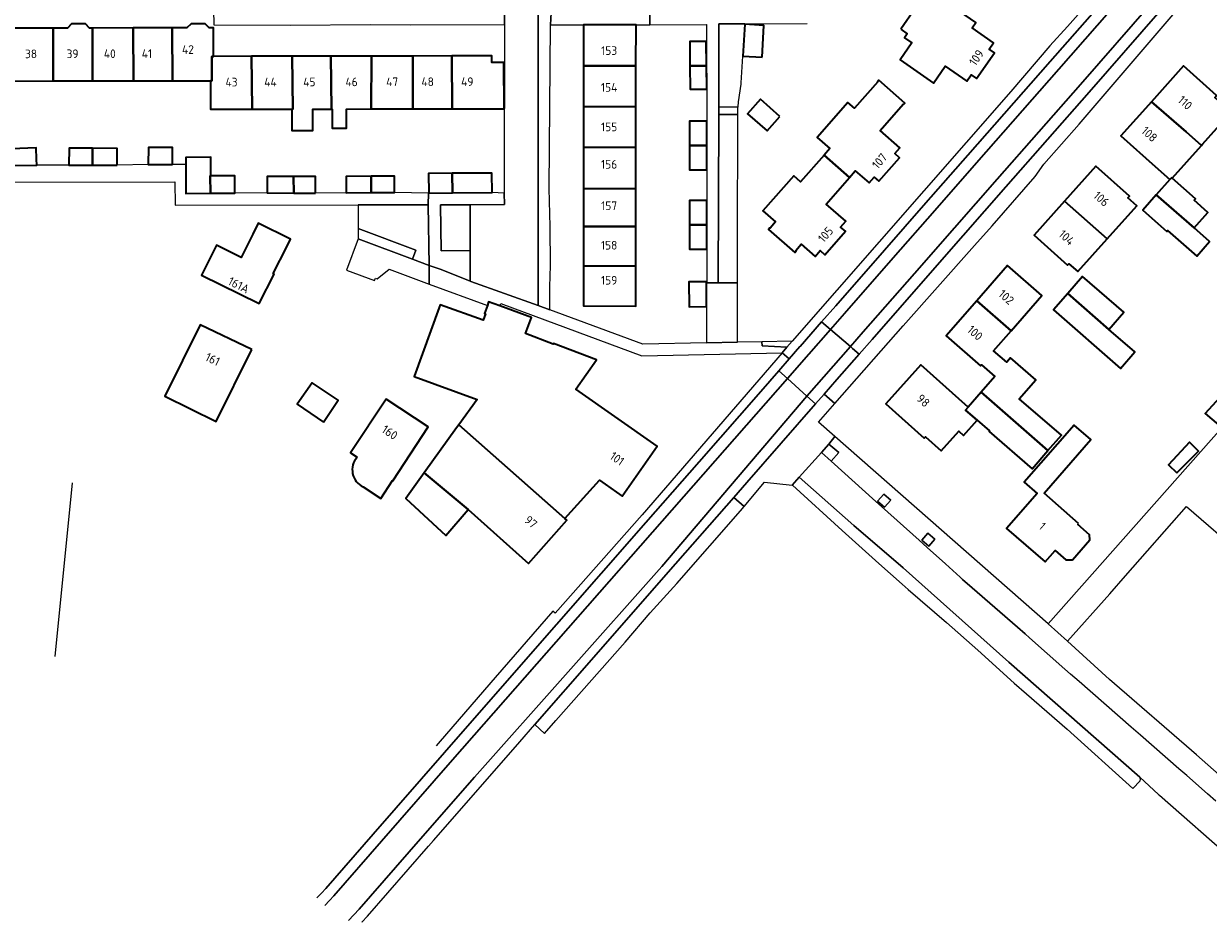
# Model space of a CAD drawing. Extents: x 150256 to 156914, y 461459 to 469481.
# Tile 449 of 656: x 154292 to 154476, y 466632 to 466771. Entities that reach past the tile are written whole.
import ezdxf
from ezdxf.enums import TextEntityAlignment as Align

# ---------------------------------------------------------------- set-up
doc = ezdxf.new("R2010")
doc.units = 0
doc.header["$LTSCALE"] = 0.75
for name, color, linetype, lineweight in [('B-RO-GR-BEPLANTING_CULTUUR_BODEMBEDEKKER-GV', 251, 'CONTINUOUS', 18), ('B-RO-GR-BEPLANTING_CULTUUR_HEESTERS-GV', 251, 'CONTINUOUS', 18), ('B-RO-GR-GROENVOORZIENING-GV', 251, 'CONTINUOUS', 18), ('B-RO-IE-TERREINAFSCHEIDING_KUNSTMATIG_HEKWERK-G', 251, 'IE-TERREINAFSCHEIDING-KUNSTMATIG', 18), ('B-RO-IE-TERREINAFSCHEIDING_KUNSTMATIG_MUUR-G', 251, 'IE-TERREINAFSCHEIDING-KUNSTMATIG-DICHT', 18), ('B-RO-OG-BEBOUWING-GV', 6, 'CONTINUOUS', 35), ('B-RO-OG-BEBOUWING-T18', 1, 'CONTINUOUS', 18), ('B-RO-VH-VERHARDING_ASFALT-GV', 251, 'CONTINUOUS', 18), ('B-RO-VH-VERHARDING_BETONSTRAATSTEEN-GV', 251, 'CONTINUOUS', 18), ('B-RO-VH-VERHARDING_STRAATBAKSTEEN-GV', 251, 'CONTINUOUS', 18), ('B-RO-VH-VERHARDING_TEGEL-GV', 251, 'CONTINUOUS', 18)]:
    doc.layers.add(name, color=color, linetype=linetype, lineweight=lineweight)
doc.styles.add('NLCS-ISO-M200-T18', font='NLCS-ISO.ttf', dxfattribs={"height": 360})
doc.linetypes.add('IE-TERREINAFSCHEIDING-KUNSTMATIG', pattern='A,4,[82,NLCS.SHX,S=0.75,R=90,X=0,Y=0],4,-2', length=10)
doc.linetypes.add('IE-TERREINAFSCHEIDING-KUNSTMATIG-DICHT', pattern='A,8,-1,[82,NLCS.SHX,S=0.75,R=90,X=0,Y=0],-1', length=10)

msp = doc.modelspace()

# ---------------------------------------------------------------- linework, layer by layer
at = {"layer": 'B-RO-GR-BEPLANTING_CULTUUR_BODEMBEDEKKER-GV'}
for points in [[(154403.951, 466771.19), (154403.956, 466771.28), (154399.927, 466771.274), (154399.923, 466758.32), (154402.92, 466758.336), (154402.973, 466759.152), (154403.381, 466761.881), (154403.415, 466762.107), (154403.658, 466766.257)], [(154402.866, 466757.18), (154399.916, 466757.184), (154399.83, 466730.997), (154402.849, 466730.987), (154402.853, 466736.927)], [(154354.878, 466733.698), (154354.745, 466743.14), (154343.836, 466743.118), (154343.844, 466739.456), (154352.844, 466736.067), (154352.316, 466734.663)]]:
    msp.add_lwpolyline(points, close=True, dxfattribs=at)
at = {"layer": 'B-RO-GR-BEPLANTING_CULTUUR_HEESTERS-GV'}
for points in [[(154343.844, 466739.456), (154343.847, 466737.852), (154352.316, 466734.663), (154352.844, 466736.067)], [(154398.028, 466723.794), (154398.021, 466721.647), (154402.843, 466721.75), (154402.849, 466730.987), (154399.83, 466730.997), (154398.053, 466731.002), (154398.053, 466731.164), (154398.029, 466731.164), (154398.03, 466731.003), (154398.04, 466727.291)]]:
    msp.add_lwpolyline(points, close=True, dxfattribs=at)
at = {"layer": 'B-RO-GR-GROENVOORZIENING-GV'}
for points in [[(154415.896, 466704.604), (154417.376, 466703.277), (154418.593, 466704.613), (154417.029, 466705.927)], [(154424.622, 466697.041), (154425.7, 466696.088), (154426.657, 466697.191), (154425.599, 466698.112)], [(154431.479, 466690.981), (154432.569, 466690.018), (154433.525, 466691.107), (154432.442, 466692.04)]]:
    msp.add_lwpolyline(points, close=True, dxfattribs=at)
at = {"layer": 'B-RO-IE-TERREINAFSCHEIDING_KUNSTMATIG_HEKWERK-G'}
for points in [[(154403.381, 466761.881), (154403.415, 466762.107), (154403.658, 466766.257)], [(154402.92, 466758.336), (154402.973, 466759.152), (154403.381, 466761.881)], [(154402.849, 466730.987), (154402.853, 466736.927), (154402.866, 466757.18)], [(154402.866, 466757.189), (154402.913, 466758.237), (154402.92, 466758.336)], [(154402.866, 466757.18), (154402.866, 466757.189)], [(154402.843, 466721.75), (154402.849, 466730.987)]]:
    msp.add_lwpolyline(points, dxfattribs=at)
at = {"layer": 'B-RO-IE-TERREINAFSCHEIDING_KUNSTMATIG_MUUR-G'}
msp.add_lwpolyline([(154296.749, 466672.869), (154299.45, 466699.88)], dxfattribs=at)
at = {"layer": 'B-RO-OG-BEBOUWING-GV'}
for points in [[(154428.222, 466770.427), (154429.218, 466769.735), (154428.779, 466769.103), (154429.949, 466768.289), (154428.131, 466765.672), (154433.333, 466762.058), (154435.151, 466764.675), (154438.492, 466762.354), (154439.18, 466763.343), (154439.996, 466762.775), (154442.771, 466766.769), (154441.947, 466767.341), (154442.623, 466768.315), (154439.306, 466770.619), (154439.881, 466771.447), (154435.585, 466774.432), (154435.015, 466773.611), (154432.911, 466775.074), (154431.45, 466772.972), (154430.465, 466773.656)], [(154289.861, 466770.592), (154289.86, 466770.499), (154289.853, 466769.312), (154286.024, 466769.306), (154286.034, 466762.366), (154289.874, 466762.372), (154289.887, 466762.372), (154296.441, 466762.383), (154296.408, 466770.603)], [(154296.408, 466770.603), (154296.441, 466762.383), (154302.541, 466762.393), (154302.524, 466770.613), (154302.095, 466770.612), (154301.434, 466771.281), (154299.284, 466771.278), (154298.64, 466770.606)], [(154302.524, 466770.613), (154302.541, 466762.393), (154308.911, 466762.404), (154308.869, 466770.623)], [(154314.995, 466762.414), (154314.929, 466770.633), (154308.869, 466770.623), (154308.911, 466762.404)], [(154320.882, 466762.424), (154321.121, 466762.424), (154321.114, 466766.202), (154321.384, 466766.202), (154321.376, 466770.644), (154320.688, 466770.643), (154320.057, 466771.281), (154317.869, 466771.277), (154317.222, 466770.637), (154314.929, 466770.633), (154314.995, 466762.414)], [(154387.049, 466764.729), (154387.054, 466771.113), (154378.875, 466771.099), (154378.875, 466764.743)], [(154406.647, 466766.08), (154406.94, 466771.013), (154403.951, 466771.19), (154403.658, 466766.257)], [(154395.428, 466764.714), (154398.016, 466764.71), (154397.988, 466768.514), (154395.402, 466768.499)], [(154321.384, 466766.202), (154321.114, 466766.202), (154321.121, 466762.424), (154320.882, 466762.424), (154320.89, 466757.98), (154327.39, 466757.991), (154327.289, 466766.212)], [(154333.601, 466766.223), (154327.289, 466766.212), (154327.39, 466757.991), (154333.554, 466758.002), (154333.691, 466758.002)], [(154333.601, 466766.223), (154333.691, 466758.002), (154333.554, 466758.002), (154333.56, 466754.69), (154336.808, 466754.696), (154336.802, 466758.008), (154339.689, 466758.013), (154339.627, 466766.233)], [(154345.905, 466766.243), (154339.627, 466766.233), (154339.689, 466758.013), (154339.794, 466758.013), (154339.799, 466755.05), (154342.033, 466755.054), (154342.028, 466758.017), (154345.9, 466758.025)], [(154345.905, 466766.243), (154345.9, 466758.025), (154352.371, 466758.035), (154352.338, 466766.254)], [(154358.448, 466758.046), (154358.416, 466766.265), (154352.338, 466766.254), (154352.371, 466758.035)], [(154358.416, 466766.265), (154358.448, 466758.046), (154364.631, 466758.056), (154366.531, 466758.059), (154366.512, 466765.269), (154364.62, 466765.265), (154364.618, 466766.275)], [(154387.049, 466764.729), (154378.875, 466764.743), (154378.875, 466758.411), (154387.044, 466758.383)], [(154398.016, 466764.71), (154395.428, 466764.714), (154395.452, 466761.108), (154398.043, 466761.123)], [(154467.201, 466759.146), (154472.575, 466754.46), (154474.979, 466752.363), (154475.132, 466752.534), (154479.585, 466757.512), (154477.038, 466759.79), (154477.325, 466760.11), (154472.181, 466764.712)], [(154416.296, 466750.847), (154420.246, 466747.389), (154421.148, 466748.42), (154423.295, 466746.541), (154424.078, 466747.436), (154424.831, 466746.777), (154428.034, 466750.435), (154427.281, 466751.094), (154428.068, 466751.993), (154425.024, 466754.658), (154428.606, 466758.749), (154428.653, 466758.707), (154428.865, 466758.95), (154424.801, 466762.507), (154424.592, 466762.269), (154424.64, 466762.227), (154421.052, 466758.127), (154419.998, 466759.05), (154415.217, 466753.589), (154417.187, 466751.865)], [(154409.405, 466756.868), (154406.388, 466759.528), (154404.412, 466757.287), (154407.429, 466754.626)], [(154472.575, 466754.46), (154467.201, 466759.146), (154462.46, 466753.847), (154467.773, 466749.093), (154470.052, 466747.054), (154470.301, 466747.335), (154470.401, 466747.247), (154474.979, 466752.363)], [(154387.039, 466752.033), (154387.044, 466758.383), (154378.875, 466758.411), (154378.875, 466752.061)], [(154398.067, 466756.146), (154395.367, 466756.14), (154395.376, 466752.354), (154398.076, 466752.361)], [(154289.962, 466751.824), (154290.085, 466749.219), (154293.869, 466749.283), (154293.85, 466750.21), (154293.789, 466751.958)], [(154302.567, 466749.271), (154302.563, 466751.926), (154298.893, 466751.948), (154298.877, 466749.265)], [(154306.388, 466749.278), (154306.404, 466751.903), (154302.563, 466751.926), (154302.567, 466749.271)], [(154314.967, 466749.393), (154314.974, 466752.025), (154311.231, 466752.035), (154311.225, 466749.402)], [(154387.034, 466745.62), (154387.039, 466752.033), (154378.875, 466752.061), (154378.874, 466745.635)], [(154398.085, 466748.575), (154398.076, 466752.361), (154395.376, 466752.354), (154395.385, 466748.569)], [(154317.062, 466749.387), (154317.075, 466744.906), (154320.87, 466744.917), (154320.862, 466747.635), (154320.952, 466747.635), (154320.944, 466750.507), (154317.059, 466750.496)], [(154420.246, 466747.389), (154416.296, 466750.847), (154412.648, 466746.68), (154411.571, 466747.623), (154406.796, 466742.169), (154408.761, 466740.45), (154407.918, 466739.488), (154407.87, 466739.53), (154407.663, 466739.294), (154411.737, 466735.727), (154411.95, 466735.97), (154411.9, 466736.014), (154412.745, 466736.979), (154414.89, 466735.101), (154415.681, 466736.004), (154416.429, 466735.35), (154419.632, 466739.009), (154418.877, 466739.67), (154419.662, 466740.566), (154416.611, 466743.237)], [(154320.87, 466744.917), (154324.7, 466744.928), (154324.692, 466747.646), (154320.952, 466747.635), (154320.862, 466747.635)], [(154354.815, 466744.945), (154358.497, 466744.973), (154358.485, 466748.021), (154354.78, 466747.997)], [(154358.497, 466744.973), (154364.673, 466745.019), (154364.65, 466748.062), (154358.485, 466748.021)], [(154453.702, 466743.677), (154460.332, 466737.836), (154464.931, 466742.97), (154463.554, 466744.204), (154463.774, 466744.45), (154458.571, 466749.112)], [(154333.834, 466744.958), (154333.806, 466747.532), (154329.678, 466747.528), (154329.686, 466744.966)], [(154337.233, 466744.952), (154337.225, 466747.536), (154333.806, 466747.532), (154333.834, 466744.958)], [(154345.892, 466745.014), (154345.894, 466747.562), (154341.994, 466747.548), (154341.994, 466744.99)], [(154345.894, 466747.562), (154345.892, 466745.014), (154349.49, 466745.036), (154349.49, 466747.575)], [(154467.952, 466744.68), (154473.847, 466739.519), (154475.989, 466741.941), (154473.86, 466743.824), (154474.04, 466744.027), (154470.401, 466747.247), (154470.301, 466747.335), (154470.052, 466747.054)], [(154378.874, 466745.635), (154378.874, 466739.753), (154387.03, 466739.755), (154387.034, 466745.62)], [(154467.952, 466744.68), (154465.847, 466742.301), (154469.581, 466738.998), (154469.708, 466739.142), (154474.243, 466735.13), (154476.247, 466737.395), (154473.847, 466739.519)], [(154398.06, 466743.768), (154395.36, 466743.77), (154395.358, 466739.992), (154398.058, 466739.99)], [(154460.332, 466737.836), (154453.702, 466743.677), (154448.953, 466738.377), (154454.157, 466733.716), (154454.377, 466733.962), (154455.755, 466732.728)], [(154327.451, 466738.551), (154325.638, 466734.932), (154321.817, 466736.843), (154319.478, 466732.207), (154328.437, 466727.784), (154330.795, 466732.352), (154330.656, 466732.421), (154332.752, 466736.606), (154333.338, 466737.777), (154328.322, 466740.289)], [(154387.025, 466733.576), (154387.03, 466739.755), (154378.874, 466739.753), (154378.874, 466733.658)], [(154398.056, 466736.212), (154398.058, 466739.99), (154395.358, 466739.992), (154395.356, 466736.214)], [(154378.874, 466733.658), (154378.874, 466727.404), (154387.02, 466727.373), (154387.025, 466733.576)], [(154445.366, 466723.529), (154450.138, 466729.006), (154444.797, 466733.66), (154440.041, 466728.2)], [(154398.04, 466727.291), (154398.03, 466731.003), (154398.029, 466731.164), (154395.284, 466731.141), (154395.317, 466727.268)], [(154460.587, 466723.743), (154462.913, 466726.415), (154456.478, 466731.962), (154454.209, 466729.356)], [(154454.209, 466729.356), (154451.966, 466726.779), (154462.371, 466717.687), (154464.601, 466720.249), (154460.587, 466723.743)], [(154363.94, 466727.468), (154363.484, 466726.207), (154363.653, 466726.145), (154363.3, 466725.167), (154356.604, 466727.588), (154356.443, 466727.143), (154352.562, 466716.406), (154362.353, 466712.867), (154359.521, 466708.93), (154375.996, 466694.32), (154381.364, 466700.291), (154384.901, 466697.811), (154390.342, 466705.574), (154377.673, 466714.453), (154380.888, 466719.04), (154374.222, 466721.555), (154374.186, 466721.462), (154369.875, 466723.089), (154370.785, 466725.608), (154365.859, 466727.389), (154364.137, 466728.012)], [(154440.708, 466713.968), (154451.115, 466704.894), (154453.193, 466707.279), (154446.656, 466712.973), (154449.222, 466715.918), (154445.304, 466719.331), (154444.705, 466718.644), (154442.662, 466720.424), (154445.366, 466723.529), (154440.041, 466728.2), (154435.278, 466722.733), (154440.615, 466718.084), (154440.755, 466718.244), (154442.846, 466716.422)], [(154327.303, 466720.624), (154319.287, 466724.475), (154313.773, 466713.341), (154321.763, 466709.419)], [(154438.687, 466711.649), (154437.247, 466712.944), (154431.353, 466718.243), (154425.892, 466712.169), (154431.852, 466706.81), (154432.07, 466707.052), (154434.486, 466704.879), (154437.246, 466707.949), (154437.999, 466707.273), (154440.102, 466709.639), (154438.302, 466711.207)], [(154338.453, 466709.305), (154340.767, 466712.766), (154336.693, 466715.453), (154334.368, 466712.108)], [(154440.708, 466713.968), (154438.687, 466711.649), (154438.302, 466711.207), (154440.102, 466709.639), (154442.036, 466707.954), (154441.961, 466707.868), (154448.638, 466702.051), (154451.115, 466704.894)], [(154477.775, 466713.128), (154475.569, 466710.695), (154481.04, 466705.986), (154483.122, 466708.496)], [(154360.959, 466695.736), (154370.364, 466687.371), (154376.273, 466694.074), (154375.996, 466694.32), (154359.521, 466708.93), (154359.167, 466708.438), (154354.139, 466701.449)], [(154455.882, 466693.578), (154450.502, 466698.259), (154457.772, 466706.615), (154455.168, 466708.881), (154447.428, 466699.985), (154449.421, 466698.251), (154444.669, 466692.789), (154450.65, 466687.584), (154452.218, 466689.386), (154453.9, 466687.922), (154454.929, 466687.927), (154457.642, 466691.045), (154457.567, 466691.822), (154455.738, 466693.413)], [(154471.154, 466701.441), (154474.527, 466704.821), (154473.111, 466706.234), (154469.852, 466702.713)], [(154360.959, 466695.736), (154354.139, 466701.449), (154351.254, 466697.438), (154357.478, 466691.706)]]:
    msp.add_lwpolyline(points, close=True, dxfattribs=at)
msp.add_lwpolyline([(154344.618, 466699.263), (154347.358, 466697.46), (154349.189, 466700.242), (154349.239, 466700.209), (154354.753, 466708.59), (154348.181, 466712.914), (154342.667, 466704.534), (154343.686, 466703.863)], dxfattribs=at)
msp.add_lwpolyline([(154343.686, 466703.863, 0.5030081), (154344.618, 466699.263)], format="xyb", dxfattribs=at)
at = {"layer": 'B-RO-VH-VERHARDING_ASFALT-GV'}
for points in [[(154464.498, 466780.331), (154463.363, 466779.011), (154451.442, 466765.426), (154438.648, 466750.85), (154432.145, 466743.443), (154425.682, 466736.081), (154418.103, 466727.421), (154415.905, 466724.913), (154416.931, 466724.036), (154417.273, 466723.743), (154419.458, 466726.236), (154427.036, 466734.895), (154433.498, 466742.255), (154440.001, 466749.663), (154452.795, 466764.239), (154464.722, 466777.831), (154465.885, 466779.183)], [(154465.885, 466779.183), (154464.722, 466777.831), (154452.795, 466764.239), (154440.001, 466749.663), (154433.498, 466742.255), (154427.036, 466734.895), (154419.458, 466726.236), (154417.273, 466723.743), (154420.389, 466721.078), (154422.4, 466723.373), (154430.349, 466732.435), (154436.582, 466739.549), (154443.21, 466747.114), (154456.154, 466761.845), (154467.23, 466774.466)], [(154467.23, 466774.466), (154456.154, 466761.845), (154443.21, 466747.114), (154436.582, 466739.549), (154430.349, 466732.435), (154422.4, 466723.373), (154420.389, 466721.078), (154420.736, 466720.781), (154421.757, 466719.907), (154423.753, 466722.186), (154431.703, 466731.249), (154437.936, 466738.363), (154444.563, 466745.927), (154457.507, 466760.658), (154468.576, 466773.27)], [(154338.662, 466634.165), (154339.373, 466634.917), (154339.394, 466634.94), (154340.075, 466635.684), (154347.479, 466644.162), (154358.544, 466656.814), (154410.595, 466716.123), (154409.259, 466717.331), (154406.438, 466714.113), (154396.853, 466703.168), (154388.594, 466693.741), (154367.751, 466669.925), (154357.264, 466657.933), (154346.199, 466645.281), (154338.808, 466636.817), (154338.143, 466636.091), (154338.131, 466636.078), (154337.437, 466635.344)], [(154342.373, 466631.824), (154344.023, 466633.617), (154353.531, 466644.521), (154361.932, 466654.103), (154391.052, 466686.861), (154413.638, 466713.372), (154410.595, 466716.123), (154358.544, 466656.814), (154347.479, 466644.162), (154340.075, 466635.684), (154339.394, 466634.94), (154339.373, 466634.917), (154338.662, 466634.165)], [(154344.461, 466631.571), (154344.43, 466631.549), (154345.289, 466632.483), (154354.811, 466643.402), (154355.565, 466644.262), (154363.229, 466653.038), (154368.984, 466659.624), (154371.339, 466662.31), (154380.521, 466672.785), (154392.07, 466685.972), (154402.24, 466697.614), (154404.27, 466699.938), (154414.984, 466712.156), (154413.638, 466713.372), (154391.052, 466686.861), (154361.932, 466654.103), (154353.531, 466644.521), (154344.023, 466633.617), (154342.373, 466631.824)]]:
    msp.add_lwpolyline(points, dxfattribs=at)
for points in [[(154417.273, 466723.743), (154416.931, 466724.036), (154415.905, 466724.913), (154412.555, 466721.09), (154412.548, 466721.082), (154410.866, 466719.163), (154409.259, 466717.331), (154410.595, 466716.123), (154413.903, 466719.897), (154413.909, 466719.904)], [(154420.389, 466721.078), (154417.273, 466723.743), (154413.909, 466719.904), (154413.903, 466719.897), (154410.595, 466716.123), (154413.638, 466713.372)], [(154420.736, 466720.781), (154420.389, 466721.078), (154413.638, 466713.372), (154414.984, 466712.156), (154416.323, 466713.687), (154418.298, 466715.946), (154418.288, 466715.948), (154421.757, 466719.907)]]:
    msp.add_lwpolyline(points, close=True, dxfattribs=at)
at = {"layer": 'B-RO-VH-VERHARDING_BETONSTRAATSTEEN-GV'}
for points in [[(154354.878, 466733.698), (154352.316, 466734.663), (154343.847, 466737.852), (154342.036, 466732.953), (154346.408, 466731.358), (154346.557, 466731.735), (154346.812, 466731.621), (154348.687, 466733.095), (154354.887, 466730.808)], [(154417.994, 466707.085), (154415.42, 466709.346), (154417.967, 466712.238), (154416.323, 466713.687), (154414.984, 466712.156), (154404.27, 466699.938), (154402.24, 466697.614), (154403.877, 466696.222), (154407.058, 466700.008), (154411.324, 466699.54), (154412.44, 466700.75), (154415.896, 466704.604), (154417.029, 466705.927)]]:
    msp.add_lwpolyline(points, close=True, dxfattribs=at)
for points in [[(154478.075, 466708.375), (154451.136, 466677.977), (154454.157, 466675.262), (154460.709, 466682.647), (154463.185, 466685.451), (154472.635, 466696.224), (154481.404, 466688.658)], [(154477.215, 466650.401), (154475.92, 466651.533), (154472.685, 466654.365), (154471.48, 466655.418), (154465.503, 466660.649), (154464.073, 466661.9), (154455.978, 466668.983), (154454.638, 466670.155), (154453.755, 466670.928), (154448.255, 466675.803), (154447.579, 466676.391), (154446.371, 466677.442), (154439.338, 466683.562), (154437.829, 466684.875), (154437.452, 466685.203), (154435.173, 466687.313), (154432.349, 466689.846), (154431.088, 466690.977), (154425.23, 466696.232), (154424.365, 466697.008), (154417.376, 466703.277), (154415.896, 466704.604), (154412.44, 466700.75), (154420.918, 466693.238), (154428.6, 466686.652), (154445.05, 466671.977), (154465.416, 466654.133), (154468.314, 466651.42), (154468.455, 466651.296), (154480.028, 466641.157)]]:
    msp.add_lwpolyline(points, dxfattribs=at)
at = {"layer": 'B-RO-VH-VERHARDING_STRAATBAKSTEEN-GV'}
msp.add_lwpolyline([(154402.866, 466757.189), (154402.913, 466758.237), (154402.92, 466758.336), (154399.923, 466758.32), (154399.916, 466757.184), (154402.866, 466757.18)], close=True, dxfattribs=at)
at = {"layer": 'B-RO-VH-VERHARDING_TEGEL-GV'}
for points in [[(154468.576, 466773.27), (154457.507, 466760.658), (154444.563, 466745.927), (154437.936, 466738.363), (154431.703, 466731.249), (154423.753, 466722.186), (154421.757, 466719.907), (154418.288, 466715.948), (154418.298, 466715.946), (154416.323, 466713.687), (154417.967, 466712.238), (154428.589, 466724.297), (154439.705, 466736.803), (154442.409, 466739.844), (154449.12, 466747.544), (154450.49, 466749.434), (154455.938, 466755.652), (154474.607, 466777.463), (154478.118, 466782.524)], [(154457.397, 466774.542), (154454.127, 466770.83), (154451.403, 466767.821), (154445.313, 466760.752), (154411.357, 466721.932), (154410.525, 466720.98), (154409.774, 466720.12), (154410.866, 466719.163), (154412.548, 466721.082), (154412.555, 466721.09), (154415.905, 466724.913), (154418.103, 466727.421), (154425.682, 466736.081), (154432.145, 466743.443), (154438.648, 466750.85), (154451.442, 466765.426), (154463.363, 466779.011)], [(154289.843, 466775.561), (154296.212, 466775.536), (154308.597, 466775.728), (154314.867, 466775.7), (154321.284, 466775.776), (154321.423, 466771.084), (154333.314, 466771.066), (154345.702, 466771.159), (154351.921, 466771.13), (154366.598, 466771.167), (154366.679, 466777.604), (154360.407, 466777.631), (154360.259, 466772.933), (154326.013, 466772.936), (154326.012, 466777.531), (154286.005, 466777.639)], [(154373.847, 466772.979), (154373.764, 466771.108), (154378.875, 466771.099), (154387.054, 466771.113), (154389.213, 466771.126), (154389.201, 466773.008)], [(154389.201, 466773.008), (154389.213, 466771.126), (154397.943, 466771.181), (154398.032, 466771.182), (154398.067, 466756.146), (154398.076, 466752.361), (154398.085, 466748.575), (154398.06, 466743.768), (154398.058, 466739.99), (154398.056, 466736.212), (154398.053, 466731.164), (154398.053, 466731.002), (154399.83, 466730.997), (154399.916, 466757.184), (154399.923, 466758.32), (154399.927, 466771.274), (154403.956, 466771.28), (154413.656, 466771.294)], [(154290.023, 466746.655), (154315.37, 466746.705), (154315.38, 466743.051), (154343.836, 466743.118), (154354.745, 466743.14), (154354.785, 466744.945), (154349.49, 466745.036), (154345.892, 466745.014), (154341.994, 466744.99), (154337.233, 466744.952), (154333.834, 466744.958), (154329.686, 466744.966), (154324.7, 466744.928), (154320.87, 466744.917), (154317.075, 466744.906), (154317.062, 466749.387), (154314.967, 466749.393), (154311.225, 466749.402), (154306.388, 466749.278), (154302.567, 466749.271), (154298.877, 466749.265), (154293.869, 466749.283), (154290.085, 466749.219)], [(154337.437, 466635.344), (154338.131, 466636.078), (154338.143, 466636.091), (154338.808, 466636.817), (154346.199, 466645.281), (154357.264, 466657.933), (154367.751, 466669.925), (154388.594, 466693.741), (154396.853, 466703.168), (154406.438, 466714.113), (154409.259, 466717.331), (154410.866, 466719.163), (154409.774, 466720.12), (154388.019, 466694.928), (154374.499, 466679.629), (154374.103, 466679.931), (154365.177, 466669.606), (154356.625, 466659.713), (154355.995, 466658.975)], [(154484.771, 466648.268), (154474.22, 466657.617), (154460.695, 466669.332), (154454.157, 466675.262), (154451.136, 466677.977), (154417.994, 466707.085), (154417.029, 466705.927), (154418.593, 466704.613), (154417.376, 466703.277), (154424.365, 466697.008), (154425.23, 466696.232), (154431.088, 466690.977), (154432.349, 466689.846), (154435.173, 466687.313), (154437.452, 466685.203), (154437.829, 466684.875), (154439.338, 466683.562), (154446.371, 466677.442), (154447.579, 466676.391), (154448.255, 466675.803), (154453.755, 466670.928), (154454.638, 466670.155)]]:
    msp.add_lwpolyline(points, dxfattribs=at)
for points in [[(154361.283, 466736.016), (154361.282, 466731.314), (154361.282, 466731.23), (154361.387, 466731.187), (154371.825, 466727.443), (154371.851, 466777.513), (154371.851, 466777.581), (154366.679, 466777.604), (154366.598, 466771.167), (154366.572, 466744.939), (154366.585, 466743.185), (154361.292, 466743.145)], [(154371.825, 466727.443), (154373.681, 466726.813), (154373.649, 466730.358), (154373.744, 466733.71), (154373.726, 466739.752), (154373.559, 466745.645), (154373.764, 466771.108), (154373.847, 466772.979), (154373.798, 466777.573), (154371.851, 466777.581), (154371.851, 466777.513)], [(154366.572, 466744.939), (154364.673, 466745.019), (154358.497, 466744.973), (154354.815, 466744.945), (154354.785, 466744.945), (154354.745, 466743.14), (154354.878, 466733.698), (154356.783, 466733.066), (154361.282, 466731.23), (154361.282, 466731.314), (154361.283, 466736.016), (154356.743, 466735.954), (154356.644, 466743.106), (154361.292, 466743.145), (154366.585, 466743.185)], [(154361.292, 466743.145), (154356.644, 466743.106), (154356.743, 466735.954), (154361.283, 466736.016)], [(154363.94, 466727.468), (154364.137, 466728.012), (154365.859, 466727.389), (154366.026, 466727.795), (154387.938, 466719.636), (154409.774, 466720.12), (154410.525, 466720.98), (154406.696, 466721.209), (154406.611, 466721.831), (154402.843, 466721.75), (154398.021, 466721.647), (154388.123, 466721.436), (154373.681, 466726.813), (154371.825, 466727.443), (154361.387, 466731.187), (154361.282, 466731.23), (154356.783, 466733.066), (154354.878, 466733.698), (154354.887, 466730.808)], [(154406.611, 466721.831), (154406.696, 466721.209), (154410.525, 466720.98), (154411.357, 466721.932)], [(154412.44, 466700.75), (154411.324, 466699.54), (154411.386, 466699.533), (154419.112, 466692.497), (154424.808, 466687.32), (154428.453, 466684.142), (154429.368, 466683.319), (154435.31, 466678.17), (154440.214, 466673.847), (154445.874, 466668.732), (154447.749, 466667.065), (154454.084, 466661.582), (154464.312, 466652.342), (154465.463, 466653.533), (154465.514, 466653.783), (154465.416, 466654.133), (154445.05, 466671.977), (154428.6, 466686.652), (154420.918, 466693.238)], [(154424.622, 466697.041), (154425.599, 466698.112), (154426.657, 466697.191), (154425.7, 466696.088)], [(154374.588, 466662.911), (154385.375, 466675.121), (154389.281, 466679.692), (154393.387, 466684.211), (154403.302, 466695.537), (154403.877, 466696.222), (154402.24, 466697.614), (154392.07, 466685.972), (154380.521, 466672.785), (154371.339, 466662.31), (154372.827, 466660.918)], [(154432.569, 466690.018), (154431.479, 466690.981), (154432.442, 466692.04), (154433.525, 466691.107)]]:
    msp.add_lwpolyline(points, close=True, dxfattribs=at)

# ---------------------------------------------------------------- texts
at = {"layer": 'B-RO-OG-BEBOUWING-T18', "style": 'NLCS-ISO-M200-T18'}
for s, rotation, p in [('42', 0.1, (154317.382, 466767.269)), ('153', 0.1, (154382.877, 466767.106)), ('38', 0.1, (154292.989, 466766.597)), ('39', 0.1, (154299.442, 466766.608)), ('40', 0.1, (154305.231, 466766.617)), ('41', 0.1, (154311.011, 466766.627)), ('109', 55.2, (154439.987, 466766.007)), ('43', 0.1, (154324.163, 466762.207)), ('44', 0.1, (154330.213, 466762.217)), ('45', 0.1, (154336.262, 466762.227)), ('46', 0.1, (154342.832, 466762.238)), ('47', 0.1, (154349.142, 466762.249)), ('48', 0.1, (154354.662, 466762.258)), ('49', 0.1, (154360.821, 466762.269)), ('110', 318.2, (154472.433, 466758.994)), ('108', 318.2, (154466.888, 466754.103)), ('107', 48.8, (154424.928, 466749.924)), ('106', 318.2, (154459.412, 466744.056)), ('105', 48.8, (154416.526, 466738.497)), ('104', 318.2, (154454.015, 466738.033)), ('161A', 333.4, (154325.279, 466730.639)), ('159', 359.8, (154382.876, 466731.389)), ('102', 318.9, (154444.625, 466728.768)), ('100', 318.9, (154439.773, 466723.197)), ('161', 334.3, (154321.229, 466719.104)), ('98', 318, (154431.726, 466712.675)), ('160', 326.6, (154348.77, 466707.738)), ('101', 325, (154384.109, 466703.651)), ('97', 318.6, (154370.704, 466693.805)), ('1', 319, (154450.245, 466693.181))]:
    msp.add_text(s, height=1.35, rotation=rotation, dxfattribs=at).set_placement(p, align=Align.MIDDLE)
for s, p in [('154', (154382.875, 466761.38)), ('155', (154382.875, 466755.24)), ('156', (154382.875, 466749.42)), ('157', (154382.874, 466742.98)), ('158', (154382.874, 466736.84))]:
    msp.add_text(s, height=1.35, dxfattribs=at).set_placement(p, align=Align.MIDDLE)

doc.saveas('drawing.dxf')
